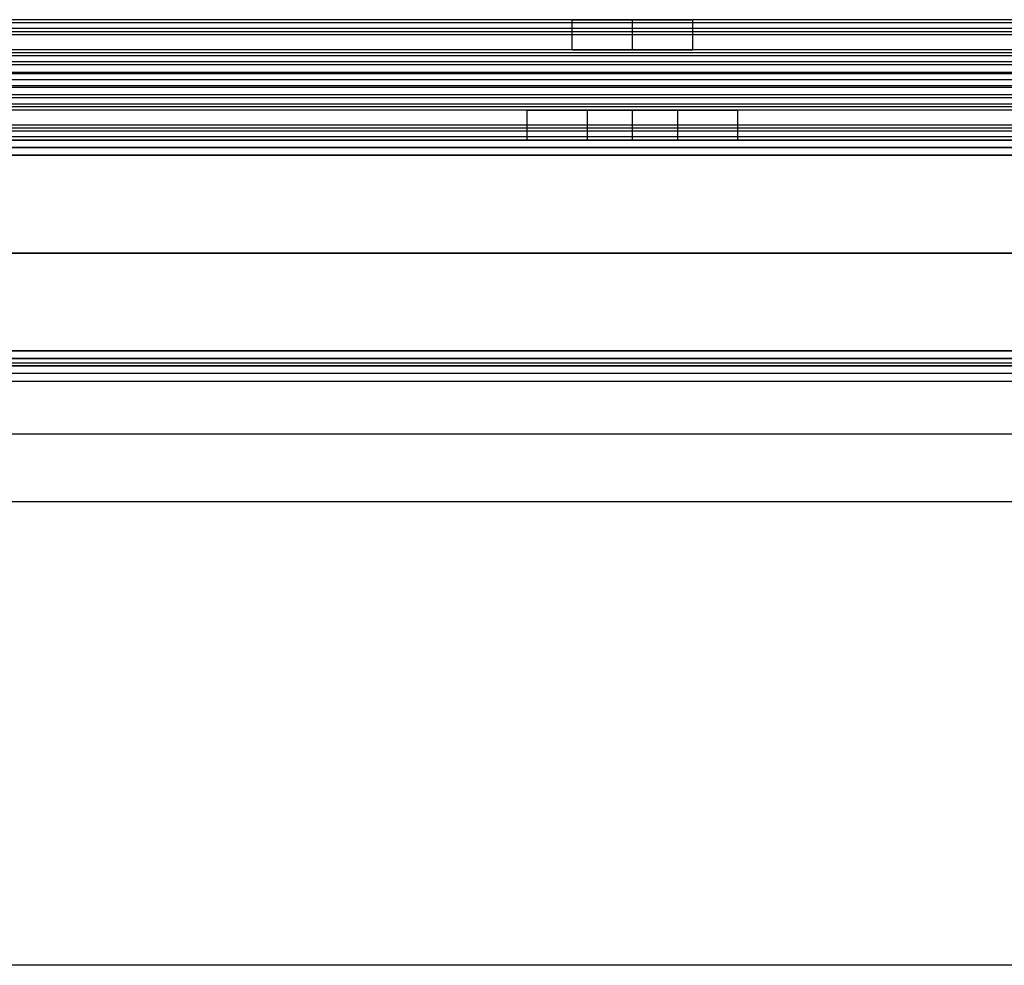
# Model space of a CAD drawing. Header units: millimetres. Extents: x -646 to 654, y -203 to 198.
# Tile 582 of 656: x 388 to 453, y 95 to 157. Entities that reach past the tile are written whole.
import ezdxf

# ---------------------------------------------------------------- set-up
doc = ezdxf.new("R2010")
doc.units = ezdxf.units.MM
doc.layers.add('Default', color=7, linetype='Continuous', true_color=0x000000)

msp = doc.modelspace()

# ---------------------------------------------------------------- linework, layer by layer
at = {"layer": 'Default'}
for p, q in [((-645.384, 149.34, 1170.822), (652.616, 149.34, 1170.822)), ((652.616, 149.34, 772.822), (-645.384, 149.34, 772.822)), ((652.616, 149.34, 971.822), (-645.384, 149.34, 971.822)), ((652.616, 134.34, 772.822), (-645.384, 134.34, 772.822)), ((-645.384, 134.34, 1170.822), (652.616, 134.34, 1170.822)), ((652.616, 134.34, 971.822), (-645.384, 134.34, 971.822)), ((278.065, 134.34, 880.822), (465.166, 134.34, 880.822)), ((652.616, 133.84, 885.322), (-645.384, 133.84, 885.322)), ((9.116, 129.84, 780.822), (643.616, 129.84, 780.822)), ((9.116, 129.84, 873.822), (643.616, 129.84, 873.822))]:
    msp.add_line(p, q, dxfattribs=at)
for points in [[(628.616, 157.34, 1076.214), (3.616, 157.34, 1076.214), (-621.384, 157.34, 1076.214)], [(628.616, 157.34, 1089.822), (3.616, 157.34, 1089.822), (-621.384, 157.34, 1089.822)], [(628.616, 157.129, 1090.717), (3.616, 157.129, 1090.717), (-621.384, 157.129, 1090.717)], [(424.696, 157.34, 1083.018), (405.116, 157.34, 1083.018), (385.535, 157.34, 1083.018)], [(424.616, 155.34, 1082.214), (424.616, 156.34, 1082.214), (424.616, 157.34, 1082.214)], [(428.616, 155.34, 1086.214), (428.616, 156.34, 1086.214), (428.616, 157.34, 1086.214)], [(428.616, 155.34, 1078.214), (428.616, 156.34, 1078.214), (428.616, 157.34, 1078.214)], [(471.696, 157.34, 1083.018), (452.116, 157.34, 1083.018), (432.535, 157.34, 1083.018)], [(432.616, 155.34, 1082.214), (432.616, 156.34, 1082.214), (432.616, 157.34, 1082.214)], [(628.616, 156.755, 1074.8), (3.616, 156.755, 1074.8), (-621.384, 156.755, 1074.8)], [(628.616, 156.54, 1091.422), (3.616, 156.54, 1091.422), (-621.384, 156.54, 1091.422)], [(628.616, 156.34, 1120.822), (3.616, 156.34, 1120.822), (-621.384, 156.34, 1120.822)], [(628.616, 156.34, 1118.822), (3.616, 156.34, 1118.822), (-621.384, 156.34, 1118.822)], [(628.616, 156.34, 1119.822), (3.616, 156.34, 1119.822), (-621.384, 156.34, 1119.822)], [(628.616, 155.34, 1074.214), (3.616, 155.34, 1074.214), (-621.384, 155.34, 1074.214)], [(628.616, 155.34, 1076.214), (3.616, 155.34, 1076.214), (-621.384, 155.34, 1076.214)], [(628.616, 155.34, 1089.714), (3.616, 155.34, 1089.714), (-621.384, 155.34, 1089.714)], [(628.616, 155.34, 1101.322), (3.616, 155.34, 1101.322), (-621.384, 155.34, 1101.322)], [(628.616, 155.34, 1093.822), (3.616, 155.34, 1093.822), (-621.384, 155.34, 1093.822)], [(628.616, 155.34, 1097.572), (3.616, 155.34, 1097.572), (-621.384, 155.34, 1097.572)], [(628.616, 155.129, 1102.217), (3.616, 155.129, 1102.217), (-621.384, 155.129, 1102.217)], [(424.686, 155.34, 1082.964), (405.116, 155.34, 1082.964), (385.546, 155.34, 1082.964)], [(471.686, 155.34, 1082.964), (452.116, 155.34, 1082.964), (432.546, 155.34, 1082.964)], [(628.616, 154.94, 1092.622), (3.616, 154.94, 1092.622), (-621.384, 154.94, 1092.622)], [(628.616, 154.54, 1102.922), (3.616, 154.54, 1102.922), (-621.384, 154.54, 1102.922)], [(628.616, 154.34, 1093.822), (3.616, 154.34, 1093.822), (-621.384, 154.34, 1093.822)], [(628.616, 153.84, 1120.822), (3.616, 153.84, 1120.822), (-621.384, 153.84, 1120.822)], [(628.616, 153.84, 1118.822), (3.616, 153.84, 1118.822), (-621.384, 153.84, 1118.822)], [(628.616, 153.74, 1090.914), (3.616, 153.74, 1090.914), (-621.384, 153.74, 1090.914)], [(628.616, 153.34, 1101.214), (3.616, 153.34, 1101.214), (-621.384, 153.34, 1101.214)], [(628.616, 153.34, 1093.822), (3.616, 153.34, 1093.822), (-621.384, 153.34, 1093.822)], [(628.616, 153.34, 1097.518), (3.616, 153.34, 1097.518), (-621.384, 153.34, 1097.518)], [(628.616, 153.34, 1093.822), (3.616, 153.34, 1093.822), (-621.384, 153.34, 1093.822)], [(628.616, 153.34, 1101.214), (3.616, 153.34, 1101.214), (-621.384, 153.34, 1101.214)], [(628.616, 153.34, 1097.518), (3.616, 153.34, 1097.518), (-621.384, 153.34, 1097.518)], [(628.616, 152.94, 1104.122), (3.616, 152.94, 1104.122), (-621.384, 152.94, 1104.122)], [(628.616, 152.84, 1074.214), (3.616, 152.84, 1074.214), (-621.384, 152.84, 1074.214)], [(628.616, 152.84, 1076.214), (3.616, 152.84, 1076.214), (-621.384, 152.84, 1076.214)], [(628.616, 152.34, 1101.214), (3.616, 152.34, 1101.214), (-621.384, 152.34, 1101.214)], [(628.616, 152.14, 1092.114), (3.616, 152.14, 1092.114), (-621.384, 152.14, 1092.114)], [(628.616, 151.74, 1102.414), (3.616, 151.74, 1102.414), (-621.384, 151.74, 1102.414)], [(628.616, 151.551, 1092.819), (3.616, 151.551, 1092.819), (-621.384, 151.551, 1092.819)], [(628.616, 151.34, 1093.714), (3.616, 151.34, 1093.714), (-621.384, 151.34, 1093.714)], [(628.616, 151.34, 1101.214), (3.616, 151.34, 1101.214), (-621.384, 151.34, 1101.214)], [(628.616, 151.34, 1097.464), (3.616, 151.34, 1097.464), (-621.384, 151.34, 1097.464)], [(628.616, 151.34, 1120.822), (3.616, 151.34, 1120.822), (-621.384, 151.34, 1120.822)], [(628.616, 151.34, 1118.822), (3.616, 151.34, 1118.822), (-621.384, 151.34, 1118.822)], [(628.616, 151.34, 1105.322), (3.616, 151.34, 1105.322), (-621.384, 151.34, 1105.322)], [(421.686, 151.34, 1112.072), (402.116, 151.34, 1112.072), (382.546, 151.34, 1112.072)], [(421.616, 149.34, 1112.822), (421.616, 150.34, 1112.822), (421.616, 151.34, 1112.822)], [(425.616, 151.34, 1108.822), (428.616, 151.34, 1108.822), (431.616, 151.34, 1108.822)], [(431.616, 151.34, 1116.822), (428.616, 151.34, 1116.822), (425.616, 151.34, 1116.822)], [(425.616, 149.34, 1108.822), (425.616, 150.34, 1108.822), (425.616, 151.34, 1108.822)], [(425.616, 149.34, 1116.822), (425.616, 150.34, 1116.822), (425.616, 151.34, 1116.822)], [(428.616, 149.34, 1108.822), (428.616, 150.34, 1108.822), (428.616, 151.34, 1108.822)], [(428.616, 149.34, 1116.822), (428.616, 150.34, 1116.822), (428.616, 151.34, 1116.822)], [(431.616, 149.34, 1108.822), (431.616, 150.34, 1108.822), (431.616, 151.34, 1108.822)], [(431.616, 149.34, 1116.822), (431.616, 150.34, 1116.822), (431.616, 151.34, 1116.822)], [(474.686, 151.34, 1112.072), (455.116, 151.34, 1112.072), (435.546, 151.34, 1112.072)], [(435.616, 149.34, 1112.822), (435.616, 150.34, 1112.822), (435.616, 151.34, 1112.822)], [(628.616, 150.34, 1074.214), (3.616, 150.34, 1074.214), (-621.384, 150.34, 1074.214)], [(628.616, 150.34, 1076.214), (3.616, 150.34, 1076.214), (-621.384, 150.34, 1076.214)], [(628.616, 150.34, 1075.214), (3.616, 150.34, 1075.214), (-621.384, 150.34, 1075.214)], [(628.616, 150.14, 1103.614), (3.616, 150.14, 1103.614), (-621.384, 150.14, 1103.614)], [(628.616, 149.926, 1120.236), (3.616, 149.926, 1120.236), (-621.384, 149.926, 1120.236)], [(628.616, 149.551, 1104.319), (3.616, 149.551, 1104.319), (-621.384, 149.551, 1104.319)], [(628.616, 149.34, 1118.822), (3.616, 149.34, 1118.822), (-621.384, 149.34, 1118.822)], [(628.616, 149.34, 1105.214), (3.616, 149.34, 1105.214), (-621.384, 149.34, 1105.214)], [(421.696, 149.34, 1112.018), (402.116, 149.34, 1112.018), (382.535, 149.34, 1112.018)], [(431.616, 149.34, 1108.822), (428.616, 149.34, 1108.822), (425.616, 149.34, 1108.822)], [(425.616, 149.34, 1116.822), (428.616, 149.34, 1116.822), (431.616, 149.34, 1116.822)], [(474.696, 149.34, 1112.018), (455.116, 149.34, 1112.018), (435.535, 149.34, 1112.018)], [(-645.384, 148.84, 1171.322), (3.616, 148.84, 1171.322), (652.616, 148.84, 1171.322)], [(652.616, 148.84, 772.322), (3.616, 148.84, 772.322), (-645.384, 148.84, 772.322)], [(-645.384, 148.34, 1171.822), (3.616, 148.34, 1171.822), (652.616, 148.34, 1171.822)], [(652.616, 148.34, 771.822), (3.616, 148.34, 771.822), (-645.384, 148.34, 771.822)], [(-645.384, 141.84, 1171.822), (3.616, 141.84, 1171.822), (652.616, 141.84, 1171.822)], [(652.616, 141.84, 771.822), (3.616, 141.84, 771.822), (-645.384, 141.84, 771.822)], [(-645.384, 135.34, 1171.822), (3.616, 135.34, 1171.822), (652.616, 135.34, 1171.822)], [(652.616, 135.34, 771.822), (3.616, 135.34, 771.822), (-645.384, 135.34, 771.822)], [(-645.384, 134.84, 1171.322), (3.616, 134.84, 1171.322), (652.616, 134.84, 1171.322)], [(652.616, 134.84, 772.322), (3.616, 134.84, 772.322), (-645.384, 134.84, 772.322)], [(652.616, 134.34, 884.822), (3.616, 134.34, 884.822), (-645.384, 134.34, 884.822)], [(-645.384, 134.34, 876.822), (3.616, 134.34, 876.822), (652.616, 134.34, 876.822)], [(643.616, 134.531, 771.822), (326.366, 134.531, 771.822), (9.116, 134.531, 771.822)], [(643.616, 134.531, 780.822), (326.366, 134.531, 780.822), (9.116, 134.531, 780.822)], [(643.616, 134.34, 771.822), (326.366, 134.34, 771.822), (9.116, 134.34, 771.822)], [(643.616, 134.34, 780.822), (326.366, 134.34, 780.822), (9.116, 134.34, 780.822)], [(643.616, 134.34, 780.822), (326.366, 134.34, 780.822), (9.116, 134.34, 780.822)], [(643.616, 134.34, 873.822), (326.366, 134.34, 873.822), (9.116, 134.34, 873.822)], [(643.616, 134.34, 827.322), (326.366, 134.34, 827.322), (9.116, 134.34, 827.322)], [(504.166, 134.34, 776.322), (431.141, 134.34, 776.322), (358.116, 134.34, 776.322)], [(-645.384, 133.34, 885.822), (3.616, 133.34, 885.822), (652.616, 133.34, 885.822)], [(9.116, 125.34, 780.822), (326.366, 125.34, 780.822), (643.616, 125.34, 780.822)], [(9.116, 125.34, 873.822), (326.366, 125.34, 873.822), (643.616, 125.34, 873.822)], [(9.116, 125.34, 827.322), (326.366, 125.34, 827.322), (643.616, 125.34, 827.322)], [(643.616, 94.531, 771.822), (326.366, 94.531, 771.822), (9.116, 94.531, 771.822)], [(506.616, 94.531, 780.822), (257.866, 94.531, 780.822), (9.116, 94.531, 780.822)]]:
    msp.add_open_spline(points, degree=2, dxfattribs=at)
for points, weights, knots in [([(424.616, 157.34, 1082.214), (424.616, 157.34, 1078.214), (428.616, 157.34, 1078.214), (432.616, 157.34, 1078.214), (432.616, 157.34, 1082.214), (432.616, 157.34, 1086.214), (428.616, 157.34, 1086.214), (424.616, 157.34, 1086.214), (424.616, 157.34, 1082.214)], [1, 0.707106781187, 1, 0.707106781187, 1, 0.707106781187, 1, 0.707106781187, 1], [0, 0, 0, 6.283185, 6.283185, 12.566371, 12.566371, 18.849556, 18.849556, 25.132741, 25.132741, 25.132741]), ([(424.616, 155.34, 1082.214), (424.616, 155.34, 1086.214), (428.616, 155.34, 1086.214), (432.616, 155.34, 1086.214), (432.616, 155.34, 1082.214), (432.616, 155.34, 1078.214), (428.616, 155.34, 1078.214), (424.616, 155.34, 1078.214), (424.616, 155.34, 1082.214)], [1, 0.707106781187, 1, 0.707106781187, 1, 0.707106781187, 1, 0.707106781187, 1], [-25.132741, -25.132741, -25.132741, -18.849556, -18.849556, -12.566371, -12.566371, -6.283185, -6.283185, 0, 0, 0]), ([(425.616, 151.34, 1116.822), (421.616, 151.34, 1116.822), (421.616, 151.34, 1112.822), (421.616, 151.34, 1108.822), (425.616, 151.34, 1108.822)], [1, 0.707106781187, 1, 0.707106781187, 1], [-37.132741, -37.132741, -37.132741, -30.849556, -30.849556, -24.566371, -24.566371, -24.566371]), ([(431.616, 151.34, 1108.822), (435.616, 151.34, 1108.822), (435.616, 151.34, 1112.822), (435.616, 151.34, 1116.822), (431.616, 151.34, 1116.822)], [1, 0.707106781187, 1, 0.707106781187, 1], [-55.699112, -55.699112, -55.699112, -49.415927, -49.415927, -43.132741, -43.132741, -43.132741]), ([(425.616, 149.34, 1108.822), (421.616, 149.34, 1108.822), (421.616, 149.34, 1112.822), (421.616, 149.34, 1116.822), (425.616, 149.34, 1116.822)], [1, 0.707106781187, 1, 0.707106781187, 1], [24.566371, 24.566371, 24.566371, 30.849556, 30.849556, 37.132741, 37.132741, 37.132741]), ([(431.616, 149.34, 1116.822), (435.616, 149.34, 1116.822), (435.616, 149.34, 1112.822), (435.616, 149.34, 1108.822), (431.616, 149.34, 1108.822)], [1, 0.707106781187, 1, 0.707106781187, 1], [43.132741, 43.132741, 43.132741, 49.415927, 49.415927, 55.699112, 55.699112, 55.699112])]:
    msp.add_rational_spline(points, weights, degree=2, knots=knots, dxfattribs=at)

doc.saveas('drawing.dxf')
